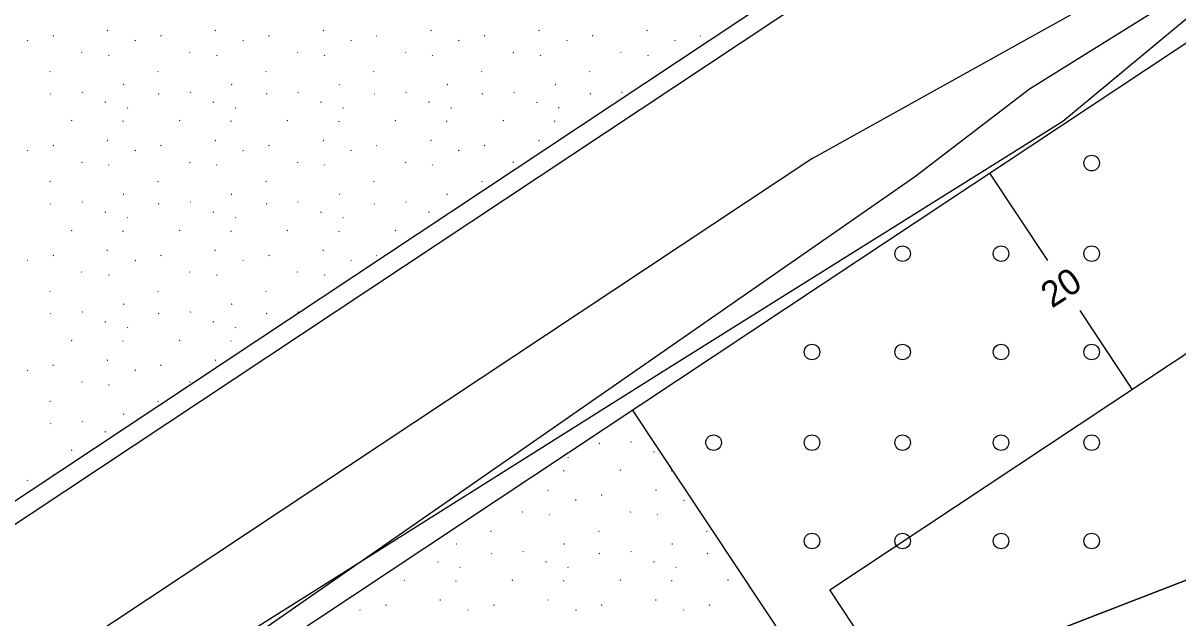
# Model space of a CAD drawing. Extents: x 419396 to 421519, y 4453567 to 4456767.
# Drawn here: x 420841.3 to 420930.5, y 4454973.9 to 4455019.8 of the extents above; entities that cross this region are included whole.
import ezdxf

# ---------------------------------------------------------------- set-up
doc = ezdxf.new("R2010")
doc.units = 0
for name, color, linetype in [('0_DÜZENLEME_1', 7, 'Continuous'), ('0_DÜZENLEME_1_PL', 7, 'Continuous'), ('0_KADASTRO', 7, 'Continuous'), ('Level 22', 7, 'Continuous'), ('Level 41', 7, 'Continuous'), ('Level 62', 7, 'Continuous')]:
    doc.layers.add(name, color=color, linetype=linetype)

msp = doc.modelspace()

# ---------------------------------------------------------------- linework, layer by layer
at = {"layer": '0_DÜZENLEME_1'}
for p, q in [((420903.602, 4454976.035), (420951.205, 4455007.624)), ((420912.248, 4454953.962), (420888.377, 4454989.934)), ((420914.317, 4454959.887), (420903.602, 4454976.035))]:
    msp.add_line(p, q, dxfattribs=at)
at = {"layer": '0_DÜZENLEME_1_PL'}
for p, q in [((420915.955, 4455008.235), (420920.416, 4455001.468)), ((420926.963, 4454991.537), (420922.948, 4454997.627))]:
    msp.add_line(p, q, dxfattribs=at)
for centre in [(420923.837, 4455009.009), (420909.237, 4455002.009), (420916.837, 4455002.009), (420923.837, 4455002.009), (420902.237, 4454994.409), (420909.237, 4454994.409), (420916.837, 4454994.409), (420923.837, 4454994.409), (420894.637, 4454987.409), (420902.237, 4454987.409), (420909.237, 4454987.409), (420916.837, 4454987.409), (420923.837, 4454987.409), (420902.237, 4454979.809), (420909.237, 4454979.809), (420916.837, 4454979.809), (420923.837, 4454979.809)]:
    msp.add_circle(centre, 0.6, dxfattribs=at)
at = {"layer": '0_KADASTRO'}
msp.add_lwpolyline([(420815.335, 4454933.733), (420821.44, 4454945.63), (420857.72, 4454971.51), (420910.15, 4455007.94), (420919.031, 4455014.756), (420941.72, 4455028.89), (420964.28, 4455044.57), (420996.886, 4455065.718), (420998.28, 4455041.22), (421001.29, 4455023.78), (420999.84, 4455016), (420988.55, 4455008.8), (420981.083, 4454995.989), (420959.673, 4454987.834), (420817.618, 4454932.806)], close=True, dxfattribs=at)
msp.add_lwpolyline([(420817.618, 4454932.806), (420959.673, 4454987.834), (420981.083, 4454995.989), (420974.46, 4454962.5)], dxfattribs=at)
at = {"layer": 'Level 22'}
for p, q in [((420921.61, 4455012.255), (420952.838, 4455038.163)), ((420907.032, 4455003.123), (420921.61, 4455012.255)), ((420890.96, 4454993.055), (420907.032, 4455003.123)), ((420858.075, 4454972.344), (420890.96, 4454993.055))]:
    msp.add_line(p, q, dxfattribs=at)
at = {"layer": 'Level 41'}
for p, q in [((420843.643, 4455018.846), (420843.596, 4455018.824)), ((420847.834, 4455019.241), (420847.787, 4455019.219)), ((420851.975, 4455018.846), (420851.928, 4455018.824)), ((420856.166, 4455019.241), (420856.119, 4455019.219)), ((420860.307, 4455018.846), (420860.26, 4455018.824)), ((420864.498, 4455019.241), (420864.451, 4455019.219)), ((420868.639, 4455018.846), (420868.593, 4455018.824)), ((420872.83, 4455019.241), (420872.784, 4455019.219)), ((420876.972, 4455018.846), (420876.925, 4455018.824)), ((420881.163, 4455019.241), (420881.116, 4455019.219)), ((420885.304, 4455018.846), (420885.257, 4455018.824)), ((420889.495, 4455019.241), (420889.448, 4455019.219)), ((420893.636, 4455018.846), (420893.589, 4455018.824)), ((420841.617, 4455018.494), (420841.645, 4455018.45)), ((420849.949, 4455018.494), (420849.978, 4455018.45)), ((420858.282, 4455018.494), (420858.31, 4455018.45)), ((420866.614, 4455018.494), (420866.642, 4455018.45)), ((420874.946, 4455018.494), (420874.974, 4455018.45)), ((420883.278, 4455018.494), (420883.306, 4455018.45)), ((420891.61, 4455018.494), (420891.639, 4455018.45)), ((420845.815, 4455017.59), (420845.843, 4455017.547)), ((420847.904, 4455017.37), (420847.932, 4455017.326)), ((420854.147, 4455017.59), (420854.175, 4455017.547)), ((420856.236, 4455017.37), (420856.264, 4455017.326)), ((420862.479, 4455017.59), (420862.507, 4455017.547)), ((420864.568, 4455017.37), (420864.596, 4455017.326)), ((420870.811, 4455017.59), (420870.839, 4455017.547)), ((420872.9, 4455017.37), (420872.929, 4455017.326)), ((420879.144, 4455017.59), (420879.172, 4455017.547)), ((420881.233, 4455017.37), (420881.261, 4455017.326)), ((420887.476, 4455017.59), (420887.504, 4455017.547)), ((420889.565, 4455017.37), (420889.593, 4455017.326)), ((420843.379, 4455016.094), (420843.407, 4455016.051)), ((420851.711, 4455016.094), (420851.739, 4455016.051)), ((420860.043, 4455016.094), (420860.071, 4455016.051)), ((420868.375, 4455016.094), (420868.403, 4455016.051)), ((420876.708, 4455016.094), (420876.736, 4455016.051)), ((420885.04, 4455016.094), (420885.068, 4455016.051)), ((420849.09, 4455015.081), (420849.043, 4455015.058)), ((420857.422, 4455015.081), (420857.375, 4455015.058)), ((420865.754, 4455015.081), (420865.707, 4455015.058)), ((420874.086, 4455015.081), (420874.04, 4455015.058)), ((420882.419, 4455015.081), (420882.372, 4455015.058)), ((420843.461, 4455014.352), (420843.414, 4455014.329)), ((420845.869, 4455014.515), (420845.897, 4455014.471)), ((420851.793, 4455014.352), (420851.746, 4455014.329)), ((420854.201, 4455014.515), (420854.229, 4455014.471)), ((420860.125, 4455014.352), (420860.078, 4455014.329)), ((420862.534, 4455014.515), (420862.562, 4455014.471)), ((420868.457, 4455014.352), (420868.41, 4455014.329)), ((420870.866, 4455014.515), (420870.894, 4455014.471)), ((420876.789, 4455014.352), (420876.743, 4455014.329)), ((420879.198, 4455014.515), (420879.226, 4455014.471)), ((420885.122, 4455014.352), (420885.075, 4455014.329)), ((420887.53, 4455014.515), (420887.558, 4455014.471)), ((420847.669, 4455013.686), (420847.676, 4455013.737)), ((420849.342, 4455013.3), (420849.37, 4455013.257)), ((420856.001, 4455013.686), (420856.008, 4455013.737)), ((420857.674, 4455013.3), (420857.702, 4455013.257)), ((420864.333, 4455013.686), (420864.341, 4455013.737)), ((420866.007, 4455013.3), (420866.035, 4455013.257)), ((420872.665, 4455013.686), (420872.673, 4455013.737)), ((420874.339, 4455013.3), (420874.367, 4455013.257)), ((420880.998, 4455013.686), (420881.005, 4455013.737)), ((420882.671, 4455013.3), (420882.699, 4455013.257)), ((420845.07, 4455012.287), (420845.023, 4455012.264)), ((420849.035, 4455012.213), (420849.043, 4455012.264)), ((420853.402, 4455012.287), (420853.356, 4455012.264)), ((420857.368, 4455012.213), (420857.375, 4455012.264)), ((420861.735, 4455012.287), (420861.688, 4455012.264)), ((420865.7, 4455012.213), (420865.707, 4455012.264)), ((420870.067, 4455012.287), (420870.02, 4455012.264)), ((420874.032, 4455012.213), (420874.04, 4455012.264)), ((420878.399, 4455012.287), (420878.352, 4455012.264)), ((420882.364, 4455012.213), (420882.372, 4455012.264)), ((420847.834, 4455010.753), (420847.787, 4455010.73)), ((420856.166, 4455010.753), (420856.119, 4455010.73)), ((420864.498, 4455010.753), (420864.451, 4455010.73)), ((420872.83, 4455010.753), (420872.784, 4455010.73)), ((420881.163, 4455010.753), (420881.116, 4455010.73)), ((420841.617, 4455010.005), (420841.645, 4455009.961)), ((420843.643, 4455010.358), (420843.596, 4455010.335)), ((420849.949, 4455010.005), (420849.978, 4455009.961)), ((420851.975, 4455010.358), (420851.928, 4455010.335)), ((420858.282, 4455010.005), (420858.31, 4455009.961)), ((420860.307, 4455010.358), (420860.26, 4455010.335)), ((420866.614, 4455010.005), (420866.642, 4455009.961)), ((420868.639, 4455010.358), (420868.593, 4455010.335)), ((420874.946, 4455010.005), (420874.974, 4455009.961)), ((420876.972, 4455010.358), (420876.925, 4455010.335)), ((420845.815, 4455009.101), (420845.843, 4455009.058)), ((420847.904, 4455008.881), (420847.932, 4455008.837)), ((420854.147, 4455009.101), (420854.175, 4455009.058)), ((420856.236, 4455008.881), (420856.264, 4455008.837)), ((420862.479, 4455009.101), (420862.507, 4455009.058)), ((420864.568, 4455008.881), (420864.596, 4455008.837)), ((420870.811, 4455009.101), (420870.839, 4455009.058)), ((420872.9, 4455008.881), (420872.929, 4455008.837)), ((420879.144, 4455009.101), (420879.172, 4455009.058)), ((420843.379, 4455007.605), (420843.407, 4455007.562)), ((420851.711, 4455007.605), (420851.739, 4455007.562)), ((420860.043, 4455007.605), (420860.071, 4455007.562)), ((420868.375, 4455007.605), (420868.403, 4455007.562)), ((420876.708, 4455007.605), (420876.736, 4455007.562)), ((420849.09, 4455006.592), (420849.043, 4455006.569)), ((420857.422, 4455006.592), (420857.375, 4455006.569)), ((420865.754, 4455006.592), (420865.707, 4455006.569)), ((420874.086, 4455006.592), (420874.04, 4455006.569)), ((420843.461, 4455005.863), (420843.414, 4455005.84)), ((420845.869, 4455006.026), (420845.897, 4455005.983)), ((420847.669, 4455005.197), (420847.676, 4455005.248)), ((420851.793, 4455005.863), (420851.746, 4455005.84)), ((420854.201, 4455006.026), (420854.229, 4455005.983)), ((420856.001, 4455005.197), (420856.008, 4455005.248)), ((420860.125, 4455005.863), (420860.078, 4455005.84)), ((420862.534, 4455006.026), (420862.562, 4455005.983)), ((420864.333, 4455005.197), (420864.341, 4455005.248)), ((420868.457, 4455005.863), (420868.41, 4455005.84)), ((420870.866, 4455006.026), (420870.894, 4455005.983)), ((420872.665, 4455005.197), (420872.673, 4455005.248)), ((420849.342, 4455004.811), (420849.37, 4455004.768)), ((420857.674, 4455004.811), (420857.702, 4455004.768)), ((420866.007, 4455004.811), (420866.035, 4455004.768)), ((420845.07, 4455003.798), (420845.023, 4455003.775)), ((420849.035, 4455003.724), (420849.043, 4455003.775)), ((420853.402, 4455003.798), (420853.356, 4455003.775)), ((420857.368, 4455003.724), (420857.375, 4455003.775)), ((420861.735, 4455003.798), (420861.688, 4455003.775)), ((420865.7, 4455003.724), (420865.707, 4455003.775)), ((420870.067, 4455003.798), (420870.02, 4455003.775)), ((420843.643, 4455001.869), (420843.596, 4455001.846)), ((420847.834, 4455002.264), (420847.787, 4455002.241)), ((420851.975, 4455001.869), (420851.928, 4455001.846)), ((420856.166, 4455002.264), (420856.119, 4455002.241)), ((420860.307, 4455001.869), (420860.26, 4455001.846)), ((420864.498, 4455002.264), (420864.451, 4455002.241)), ((420868.639, 4455001.869), (420868.593, 4455001.846)), ((420841.617, 4455001.516), (420841.645, 4455001.472)), ((420849.949, 4455001.516), (420849.978, 4455001.472)), ((420858.282, 4455001.516), (420858.31, 4455001.472)), ((420866.614, 4455001.516), (420866.642, 4455001.472)), ((420845.815, 4455000.613), (420845.843, 4455000.569)), ((420847.904, 4455000.392), (420847.932, 4455000.348)), ((420854.147, 4455000.613), (420854.175, 4455000.569)), ((420856.236, 4455000.392), (420856.264, 4455000.348)), ((420862.479, 4455000.613), (420862.507, 4455000.569)), ((420864.568, 4455000.392), (420864.596, 4455000.348)), ((420843.379, 4454999.117), (420843.407, 4454999.073)), ((420851.711, 4454999.117), (420851.739, 4454999.073)), ((420860.043, 4454999.117), (420860.071, 4454999.073)), ((420849.09, 4454998.103), (420849.043, 4454998.08)), ((420857.422, 4454998.103), (420857.375, 4454998.08)), ((420843.461, 4454997.374), (420843.414, 4454997.351)), ((420845.869, 4454997.537), (420845.897, 4454997.494)), ((420851.793, 4454997.374), (420851.746, 4454997.351)), ((420854.201, 4454997.537), (420854.229, 4454997.494)), ((420860.125, 4454997.374), (420860.078, 4454997.351)), ((420862.534, 4454997.537), (420862.562, 4454997.494)), ((420847.669, 4454996.708), (420847.676, 4454996.76)), ((420849.342, 4454996.323), (420849.37, 4454996.279)), ((420856.001, 4454996.708), (420856.008, 4454996.76)), ((420857.674, 4454996.323), (420857.702, 4454996.279)), ((420845.07, 4454995.309), (420845.023, 4454995.286)), ((420849.035, 4454995.235), (420849.043, 4454995.286)), ((420853.402, 4454995.309), (420853.356, 4454995.286)), ((420857.368, 4454995.235), (420857.375, 4454995.286)), ((420847.834, 4454993.775), (420847.787, 4454993.752)), ((420856.166, 4454993.775), (420856.119, 4454993.752)), ((420841.617, 4454993.027), (420841.645, 4454992.983)), ((420843.643, 4454993.38), (420843.596, 4454993.357)), ((420849.949, 4454993.027), (420849.978, 4454992.983)), ((420851.975, 4454993.38), (420851.928, 4454993.357)), ((420845.815, 4454992.124), (420845.843, 4454992.08)), ((420847.904, 4454991.903), (420847.932, 4454991.86)), ((420854.147, 4454992.124), (420854.175, 4454992.08)), ((420843.379, 4454990.628), (420843.407, 4454990.584)), ((420851.711, 4454990.628), (420851.739, 4454990.584)), ((420849.09, 4454989.614), (420849.043, 4454989.591)), ((420843.461, 4454988.885), (420843.414, 4454988.862)), ((420845.869, 4454989.049), (420845.897, 4454989.005)), ((420847.669, 4454988.22), (420847.676, 4454988.271)), ((420888.236, 4454987.498), (420888.264, 4454987.455)), ((420845.07, 4454986.82), (420845.023, 4454986.797)), ((420885.828, 4454987.335), (420885.781, 4454987.312)), ((420890.036, 4454986.669), (420890.043, 4454986.72)), ((420883.377, 4454986.283), (420883.405, 4454986.24)), ((420843.643, 4454984.891), (420843.596, 4454984.868)), ((420883.07, 4454985.196), (420883.078, 4454985.247)), ((420887.437, 4454985.27), (420887.39, 4454985.247)), ((420891.402, 4454985.196), (420891.41, 4454985.247)), ((420841.617, 4454984.538), (420841.645, 4454984.495)), ((420881.869, 4454983.736), (420881.822, 4454983.713)), ((420883.984, 4454982.988), (420884.012, 4454982.944)), ((420886.01, 4454983.341), (420885.963, 4454983.318)), ((420890.201, 4454983.736), (420890.154, 4454983.713)), ((420892.316, 4454982.988), (420892.345, 4454982.944)), ((420879.85, 4454982.085), (420879.878, 4454982.041)), ((420888.182, 4454982.085), (420888.21, 4454982.041)), ((420881.939, 4454981.864), (420881.967, 4454981.82)), ((420890.271, 4454981.864), (420890.299, 4454981.82)), ((420877.414, 4454980.589), (420877.442, 4454980.545)), ((420885.746, 4454980.589), (420885.774, 4454980.545)), ((420894.078, 4454980.589), (420894.106, 4454980.545)), ((420874.792, 4454979.575), (420874.746, 4454979.552)), ((420883.125, 4454979.575), (420883.078, 4454979.552)), ((420891.457, 4454979.575), (420891.41, 4454979.552)), ((420877.495, 4454978.846), (420877.449, 4454978.823)), ((420879.904, 4454979.009), (420879.932, 4454978.966)), ((420885.828, 4454978.846), (420885.781, 4454978.823)), ((420888.236, 4454979.009), (420888.264, 4454978.966)), ((420894.16, 4454978.846), (420894.113, 4454978.823)), ((420873.371, 4454978.18), (420873.379, 4454978.232)), ((420875.045, 4454977.795), (420875.073, 4454977.751)), ((420881.704, 4454978.18), (420881.711, 4454978.232)), ((420883.377, 4454977.795), (420883.405, 4454977.751)), ((420890.036, 4454978.18), (420890.043, 4454978.232)), ((420891.709, 4454977.795), (420891.737, 4454977.751)), ((420870.773, 4454976.781), (420870.726, 4454976.758)), ((420874.738, 4454976.707), (420874.746, 4454976.758)), ((420879.105, 4454976.781), (420879.058, 4454976.758)), ((420883.07, 4454976.707), (420883.078, 4454976.758)), ((420887.437, 4454976.781), (420887.39, 4454976.758)), ((420891.402, 4454976.707), (420891.41, 4454976.758)), ((420895.769, 4454976.781), (420895.723, 4454976.758)), ((420873.536, 4454975.247), (420873.49, 4454975.224)), ((420881.869, 4454975.247), (420881.822, 4454975.224)), ((420890.201, 4454975.247), (420890.154, 4454975.224)), ((420867.32, 4454974.499), (420867.348, 4454974.455)), ((420869.345, 4454974.852), (420869.299, 4454974.829)), ((420875.652, 4454974.499), (420875.68, 4454974.455)), ((420877.678, 4454974.852), (420877.631, 4454974.829)), ((420883.984, 4454974.499), (420884.012, 4454974.455)), ((420886.01, 4454974.852), (420885.963, 4454974.829)), ((420892.316, 4454974.499), (420892.345, 4454974.455)), ((420894.342, 4454974.852), (420894.295, 4454974.829))]:
    msp.add_line(p, q, dxfattribs=at)
at = {"layer": 'Level 62'}
for p, q in [((420944.215, 4455051.592), (420782.747, 4454944.442)), ((420945.055, 4455050.348), (420783.576, 4454943.192)), ((420902.303, 4455009.377), (420953.432, 4455037.941)), ((420905.784, 4455001.485), (420955.709, 4455034.615)), ((420902.303, 4455009.377), (420789.382, 4454934.443)), ((420832.458, 4454952.827), (420905.784, 4455001.485))]:
    msp.add_line(p, q, dxfattribs=at)

# ---------------------------------------------------------------- texts
at = {"layer": '0_DÜZENLEME_1_PL'}
msp.add_text('20', height=2, rotation=33.39214, dxfattribs=at).set_placement((420920.772, 4454997.749))

doc.saveas('drawing.dxf')
